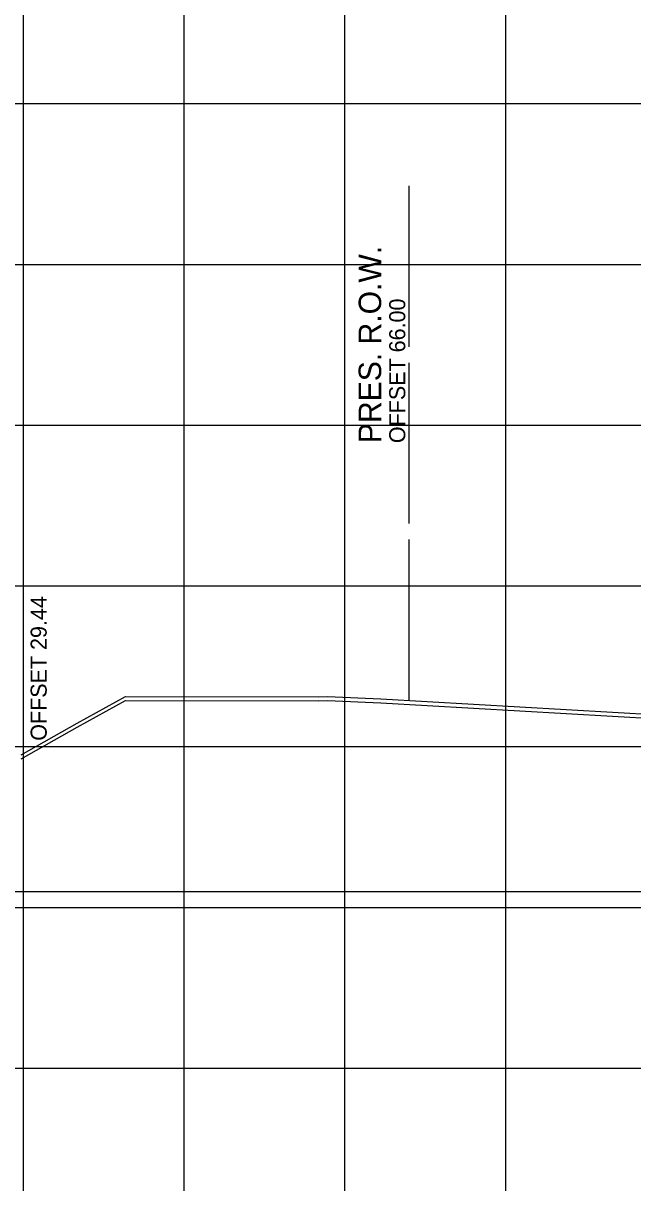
# Model space of a CAD drawing. Extents: x 1131015 to 1136271, y 133453 to 174329.
# Drawn here: x 1132370.4 to 1132408.4, y 161149.5 to 161221.7 of the extents above; entities that cross this region are included whole.
import ezdxf

# ---------------------------------------------------------------- set-up
doc = ezdxf.new("R2010")
doc.units = 0
for name, color, linetype in [('DESIGN - SHEET - Light Grid', 7, 'Continuous'), ('DESIGN - SHEET - Linework', 7, 'Continuous'), ('DESIGN - TYPICAL - Slope Tie Text', 7, 'Continuous'), ('SURVEY - GROUND - Bottom of Topsoil Layer', 7, 'Continuous'), ('SURVEY - GROUND - Top of Ground', 7, 'Continuous'), ('SURVEY - PROPERTY - ROW Lines', 7, 'Continuous'), ('SURVEY - PROPERTY - ROW Lines Text', 7, 'Continuous')]:
    doc.layers.add(name, color=color, linetype=linetype)

msp = doc.modelspace()

# ---------------------------------------------------------------- linework, layer by layer
at = {"layer": 'DESIGN - SHEET - Light Grid'}
msp.add_line((1132340.456, 161167.655), (1132640.456, 161167.655), dxfattribs=at)
at = {"layer": 'DESIGN - SHEET - Linework'}
for p, q in [((1132370.456, 161116.655), (1132370.456, 161326.655)), ((1132380.456, 161116.655), (1132380.456, 161326.655)), ((1132390.456, 161116.655), (1132390.456, 161326.655)), ((1132400.456, 161116.655), (1132400.456, 161326.655)), ((1132190.456, 161216.655), (1132490.456, 161216.655)), ((1132190.456, 161206.655), (1132490.456, 161206.655)), ((1132190.456, 161196.655), (1132490.456, 161196.655)), ((1132190.456, 161186.655), (1132490.456, 161186.655)), ((1132190.456, 161176.655), (1132490.456, 161176.655)), ((1132190.456, 161166.655), (1132490.456, 161166.655)), ((1132190.456, 161156.655), (1132490.456, 161156.655))]:
    msp.add_line(p, q, dxfattribs=at)
at = {"layer": 'SURVEY - GROUND - Bottom of Topsoil Layer'}
for p, q in [((1132373.791, 161177.857), (1132376.795, 161179.534)), ((1132376.795, 161179.534), (1132388.779, 161179.511)), ((1132388.779, 161179.511), (1132389.371, 161179.524)), ((1132389.371, 161179.524), (1132392.693, 161179.385)), ((1132392.693, 161179.385), (1132424.636, 161177.544)), ((1132370.304, 161175.901), (1132373.791, 161177.857))]:
    msp.add_line(p, q, dxfattribs=at)
at = {"layer": 'SURVEY - GROUND - Top of Ground'}
for p, q in [((1132373.791, 161178.107), (1132376.795, 161179.784)), ((1132376.795, 161179.784), (1132388.779, 161179.761)), ((1132388.779, 161179.761), (1132389.371, 161179.774)), ((1132389.371, 161179.774), (1132392.693, 161179.635)), ((1132392.693, 161179.635), (1132424.636, 161177.794)), ((1132370.304, 161176.151), (1132373.791, 161178.107))]:
    msp.add_line(p, q, dxfattribs=at)
at = {"layer": 'SURVEY - PROPERTY - ROW Lines'}
for p, q in [((1132394.458, 161201.534), (1132394.458, 161211.534)), ((1132394.458, 161190.534), (1132394.458, 161200.534)), ((1132394.458, 161179.534), (1132394.458, 161189.534))]:
    msp.add_line(p, q, dxfattribs=at)

# ---------------------------------------------------------------- texts
at = {"layer": 'DESIGN - TYPICAL - Slope Tie Text'}
msp.add_text('OFFSET 29.44', height=1, rotation=90, dxfattribs=at).set_placement((1132371.896, 161177.021))
at = {"layer": 'SURVEY - PROPERTY - ROW Lines Text'}
for s, height, p in [('PRES. R.O.W.', 1.4, (1132392.708, 161195.534)), ('OFFSET 66.00', 1, (1132394.208, 161195.534))]:
    msp.add_text(s, height=height, rotation=90, dxfattribs=at).set_placement(p)

doc.saveas('drawing.dxf')
